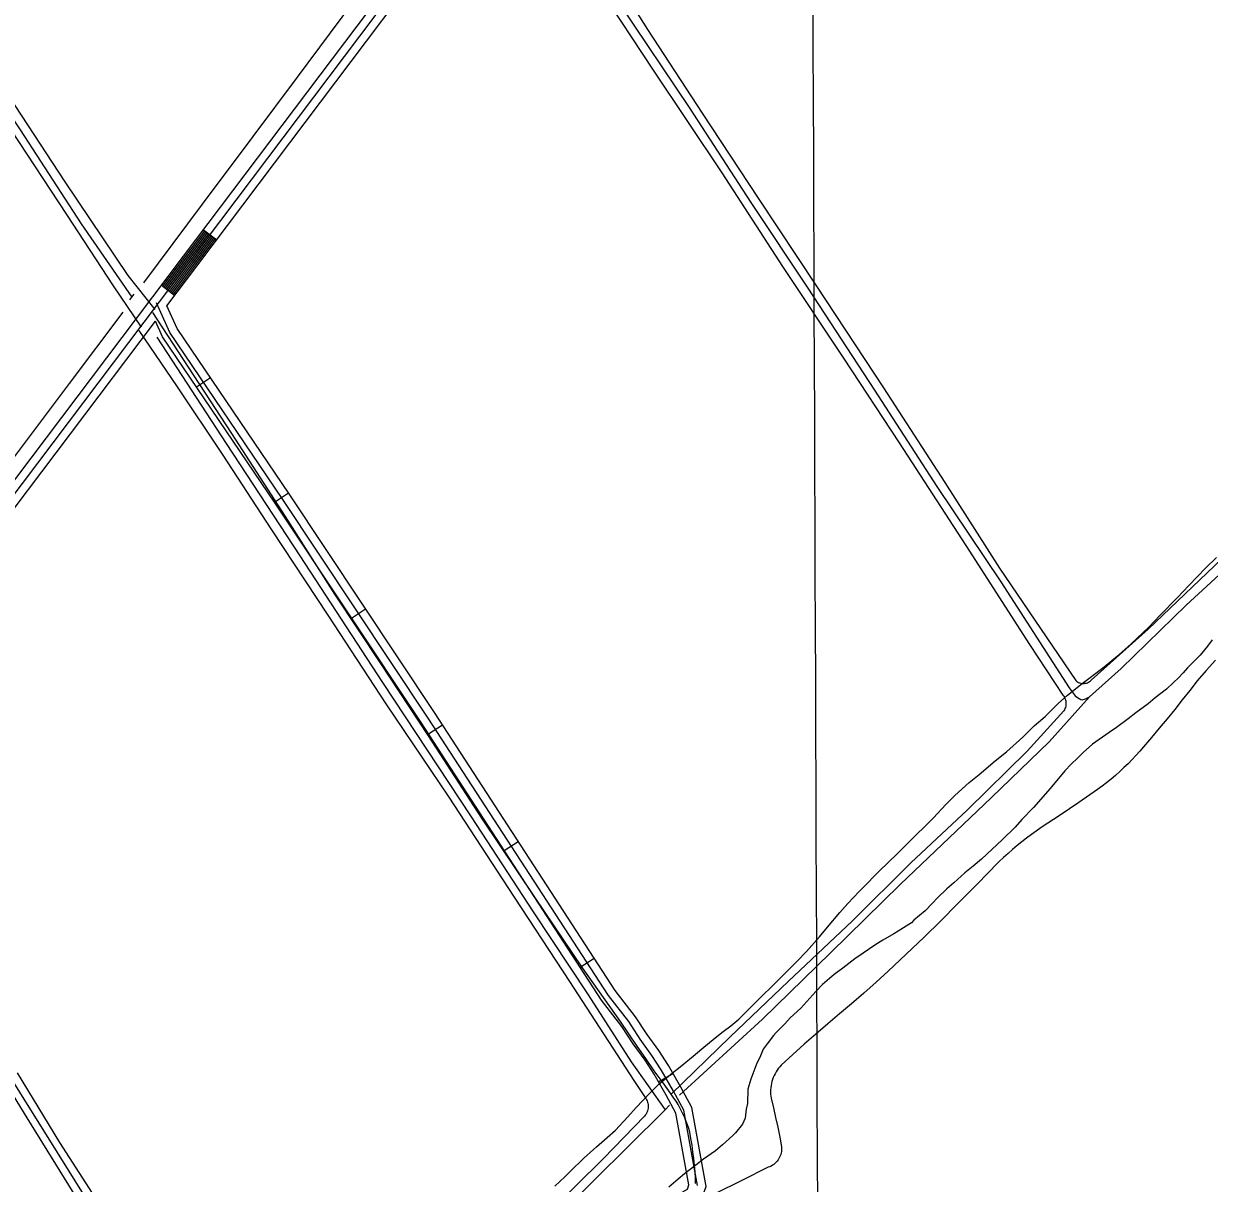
# Model space of a CAD drawing. Extents: x 3392644 to 3430565, y 576657 to 602123.
# Drawn here: x 3416383 to 3418513, y 595326 to 597408 of the extents above; entities that cross this region are included whole.
import ezdxf

# ---------------------------------------------------------------- set-up
doc = ezdxf.new("R2010")
doc.units = 0
for name, color, linetype in [('V-DTCH-CNTR', 7, 'Continuous'), ('V-GRID-MAJR', 7, 'Continuous'), ('V-ROAD-CNTR', 7, 'Continuous'), ('V-SITE-VEGE', 7, 'Continuous'), ('V-TOPO-SHOR', 7, 'Continuous')]:
    doc.layers.add(name, color=color, linetype=linetype)

msp = doc.modelspace()

# ---------------------------------------------------------------- linework, layer by layer
at = {"layer": 'V-DTCH-CNTR'}
for points in [[(3416137.49, 597607.536), (3416226.576, 597475.085), (3416333.893, 597311.667), (3416457.4420000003, 597123.952), (3416570.676, 596956.2390000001), (3416618.938, 596894.658)], [(3416594.71, 596863.184), (3416544.427, 596937.637), (3416460.867, 597065.786), (3416361.072, 597217.84), (3416246.242, 597390.265), (3416131.415, 597562.297)], [(3417414.61, 597539.497), (3417503.97, 597398.027), (3417602.045, 597247.536), (3417702.497, 597094.692), (3417807.306, 596937.139), (3417927.61, 596754.04), (3418037.995, 596584.2930000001), (3418136.086, 596430.255), (3418273.031, 596228.709), (3418274.6040000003, 596227.372), (3418276.308, 596226.205), (3418278.125, 596225.218), (3418280.031, 596224.425), (3418282.0100000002, 596223.831), (3418284.039, 596223.444), (3418286.098, 596223.272), (3418288.162, 596223.311), (3418290.2120000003, 596223.563), (3418292.225, 596224.024), (3418294.181, 596224.691), (3418296.057, 596225.555), (3418297.833, 596226.61), (3418299.491, 596227.841), (3418301.0130000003, 596229.238), (3418403.45, 596320.775), (3418548.62, 596459.818)], [(3417417.512, 597471.743), (3417513.957, 597324.848), (3417637.3710000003, 597140.651), (3417746.134, 596972.144), (3417856.059, 596807.583), (3417955.679, 596655.58), (3418075.9420000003, 596471.3690000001), (3418190.268, 596293.037), (3418250.196, 596202.309), (3418251.593, 596200.431), (3418252.7970000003, 596198.424), (3418253.799, 596196.308), (3418254.5870000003, 596194.102), (3418255.1520000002, 596191.831), (3418255.49, 596189.515), (3418255.6010000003, 596187.178), (3418255.478, 596184.839), (3418255.126, 596182.525), (3418254.544, 596180.258), (3418253.745, 596178.056), (3418252.732, 596175.947), (3418251.5130000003, 596173.948), (3418185.666, 596101.924), (3418078.606, 595996.608), (3417977.015, 595901.169), (3417871.92, 595797.042), (3417756.608, 595687.747), (3417652.67, 595588.75), (3417546.309, 595485.791)], [(3417590.204, 595325.455), (3417590.232, 595329.773), (3417590.048, 595334.088), (3417589.2660000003, 595346.093), (3417588.256, 595358.084), (3417587.017, 595370.053), (3417585.5500000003, 595381.995), (3417583.857, 595393.908), (3417581.938, 595405.784), (3417579.792, 595417.6240000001), (3417577.879, 595424.101), (3417575.755, 595430.512), (3417573.42, 595436.848), (3417570.879, 595443.105), (3417568.13, 595449.275), (3417565.183, 595455.352), (3417562.037, 595461.328), (3417558.6950000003, 595467.197), (3417555.162, 595472.952), (3417551.443, 595478.591), (3417547.54, 595484.102), (3417546.309, 595485.791), (3417531.75, 595505.7980000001), (3417516.134, 595527.62), (3417500.694, 595549.566), (3417485.43, 595571.635), (3417470.342, 595593.8250000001), (3417455.437, 595616.136), (3417387.159, 595712.802), (3417301.784, 595839.743), (3417206.48, 595981.62), (3417110.757, 596129.017), (3417024.972, 596259.11), (3416942.3680000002, 596383.7000000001), (3416853.778, 596523.243), (3416757.257, 596672.212), (3416679.411, 596791.303), (3416615.089, 596889.683)], [(3416589.983, 596856.985), (3416659.068, 596755.987), (3416739.683, 596634.936), (3416828.255, 596499.336), (3416929.5270000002, 596346.054), (3417033.983, 596186.478), (3417146.758, 596019.056), (3417253.197, 595857.1240000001), (3417364.006, 595688.117), (3417479.198, 595510.062), (3417499.451, 595479.406), (3417500.827, 595477.605), (3417502.031, 595475.686), (3417503.055, 595473.665), (3417503.895, 595471.562), (3417504.538, 595469.389), (3417504.98, 595467.167), (3417505.22, 595464.914), (3417505.253, 595462.649), (3417505.078, 595460.39), (3417504.702, 595458.156), (3417504.122, 595455.966), (3417503.346, 595453.836), (3417502.379, 595451.7880000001), (3417501.232, 595449.835), (3417499.909, 595447.995), (3417498.427, 595446.281), (3417425.061, 595370.231), (3417323.816, 595270.3910000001)], [(3418524.253, 596265.047), (3418507.5640000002, 596246.726), (3418491.025, 596228.267), (3418477.803, 596210.91), (3418464.413, 596193.68), (3418450.855, 596176.582), (3418437.136, 596159.616), (3418423.25, 596142.784), (3418409.203, 596126.086), (3418394.9960000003, 596109.526), (3418388.268, 596101.729), (3418381.3710000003, 596094.08), (3418374.305, 596086.588), (3418367.073, 596079.255), (3418359.682, 596072.082), (3418352.1350000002, 596065.076), (3418344.433, 596058.238), (3418336.583, 596051.572), (3418328.585, 596045.084), (3418320.447, 596038.772), (3418312.171, 596032.642), (3418278.6180000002, 596009.707), (3418244.951, 595986.941), (3418211.169, 595964.343), (3418202.273, 595958.2440000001), (3418193.495, 595951.973), (3418184.842, 595945.535), (3418176.3170000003, 595938.926), (3418167.9220000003, 595932.155), (3418159.6580000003, 595925.22)], [(3418159.6580000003, 595925.22), (3418151.534, 595918.126), (3418143.5470000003, 595910.8740000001), (3418135.705, 595903.471), (3418128.006, 595895.914), (3418120.455, 595888.211), (3418090.8510000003, 595857.694), (3418061.037, 595827.383), (3418031.011, 595797.28), (3418000.7800000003, 595767.385), (3417979.426, 595747.042), (3417957.9220000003, 595726.855), (3417936.273, 595706.826), (3417914.478, 595686.954), (3417892.538, 595667.242), (3417870.454, 595647.692), (3417848.958, 595629.882), (3417827.63, 595611.8740000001), (3417806.47, 595593.6680000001), (3417785.482, 595575.264), (3417764.664, 595556.664), (3417744.023, 595537.8740000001), (3417741.4930000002, 595535.04), (3417739.12, 595532.074), (3417736.91, 595528.982), (3417734.87, 595525.776), (3417733.006, 595522.4670000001), (3417731.323, 595519.059), (3417729.826, 595515.567), (3417728.519, 595512.002), (3417727.407, 595508.368), (3417726.494, 595504.68), (3417725.779, 595500.949)], [(3416306.544, 595577.318), (3416389.1950000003, 595443.267), (3416491.7120000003, 595276.979)], [(3416529.5810000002, 595272.824), (3416448.546, 595398.997), (3416372.248, 595524.011)], [(3417725.779, 595500.949), (3417725.269, 595497.184), (3417724.9620000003, 595493.398), (3417724.858, 595489.601), (3417724.96, 595485.802), (3417725.265, 595482.017), (3417725.7770000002, 595478.251), (3417730.004, 595460.941), (3417734.014, 595443.578), (3417737.805, 595426.1680000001), (3417741.375, 595408.709), (3417744.723, 595391.208), (3417744.873, 595388.431), (3417744.801, 595385.65), (3417744.512, 595382.885), (3417744.006, 595380.149), (3417743.287, 595377.462), (3417742.362, 595374.841), (3417741.231, 595372.299), (3417739.904, 595369.856), (3417738.3910000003, 595367.523), (3417736.697, 595365.316), (3417734.835, 595363.2490000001), (3417732.818, 595361.334), (3417730.657, 595359.583), (3417728.366, 595358.008), (3417725.955, 595356.62), (3417723.446, 595355.422), (3417720.85, 595354.426), (3417673.492, 595330.852), (3417626.0270000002, 595307.4940000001)]]:
    msp.add_lwpolyline(points, dxfattribs=at)
at = {"layer": 'V-GRID-MAJR'}
msp.add_spline([(3417859.292, 582120.98), (3417836.383, 588179.004), (3417813.4620000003, 594240.1140000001), (3417790.541, 600301.242), (3417790.529, 600304.306)], degree=3, dxfattribs=at)
at = {"layer": 'V-ROAD-CNTR'}
for p, q in [((3416706.3555495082, 597038.2028970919), (3416730.3145015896, 597020.1479332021)), ((3416631.080700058, 596938.4310966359), (3416655.01965218, 596920.350132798)), ((3416693.870574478, 596756.000461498), (3416718.716524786, 596772.8134278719)), ((3416833.978294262, 596548.950875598), (3416858.82424457, 596565.7638419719)), ((3416972.287017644, 596340.846291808), (3416997.2729676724, 596357.4502586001)), ((3417110.3737414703, 596132.617708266), (3417135.5186911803, 596148.9806755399)), ((3417246.72846876, 595923.0771273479), (3417271.8724184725, 595939.4400946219)), ((3417383.082196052, 595713.5375464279), (3417408.227145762, 595729.8995137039)), ((3417523.5799150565, 595507.91195768), (3417549.506863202, 595523.0039274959))]:
    msp.add_line(p, q, dxfattribs=at)
for points in [[(3413117.954726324, 592133.492706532), (3413250.6674608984, 592377.0372194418), (3413294.5823730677, 592444.6780841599), (3414203.815554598, 593699.8165738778), (3414505.89895043, 594097.0137794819), (3415105.0597521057, 594899.4681745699), (3415984.642992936, 596082.53080844), (3416670.6916208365, 596990.8769917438), (3417115.0477321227, 597580.528812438), (3417362.221237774, 597901.5621703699), (3417717.313527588, 598374.480224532), (3418006.848948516, 598771.4244306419), (3418324.29631362, 599199.5045744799), (3418633.2656956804, 599608.6337562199), (3418989.786982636, 600090.7387920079), (3419158.573645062, 600313.1193472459)], [(3414215.860530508, 593690.8755917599), (3414517.87892647, 594087.9867975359), (3415117.08772805, 594890.506192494), (3415996.6469689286, 596073.5358264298), (3416682.665596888, 596981.843009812), (3417126.980708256, 597571.439830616), (3417374.162213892, 597892.4831885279), (3417729.3705034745, 598365.557242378), (3418018.932924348, 598762.537448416), (3418336.3062896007, 599190.517592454), (3418645.281671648, 599599.65377418), (3419001.791958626, 600081.7448099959), (3419176.8986084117, 600312.451348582)], [(3416640.7156807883, 596901.4131706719), (3416694.63957294, 596972.80902788), (3417138.91368439, 597562.350848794), (3417386.10319001, 597883.4042066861), (3417741.4274793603, 598356.6342602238), (3418031.01690018, 598753.6504661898), (3418348.3162655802, 599181.5306104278), (3418370.692220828, 599211.160551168)], [(3416633.47469527, 596936.6231002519), (3416673.085616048, 596989.069995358), (3416708.751544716, 597036.3989006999)], [(3416635.8686904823, 596934.815103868), (3416675.480611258, 596987.262998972), (3416711.1475399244, 597034.592904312)], [(3416638.262685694, 596933.0071074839), (3416677.8756064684, 596985.457002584), (3416713.5435351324, 597032.7879079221)], [(3416640.656680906, 596931.1991110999), (3416680.270601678, 596983.650006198), (3416715.9395303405, 597030.9819115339)], [(3416643.050676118, 596929.3911147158), (3416682.665596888, 596981.843009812), (3416718.335525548, 597029.176915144)], [(3416645.44467133, 596927.583118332), (3416685.060592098, 596980.0360134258), (3416720.7315207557, 597027.3719187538)], [(3416647.838666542, 596925.775121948), (3416687.455587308, 596978.22901704), (3416723.127515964, 597025.5659223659)], [(3416650.2326617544, 596923.9671255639), (3416689.850582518, 596976.4230206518), (3416725.5235111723, 597023.7609259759)], [(3416652.6266569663, 596922.15912918), (3416692.2455777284, 596974.616024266), (3416727.9195063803, 597021.9549295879)], [(3417593.9247743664, 595321.4703305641), (3417568.9948242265, 595456.773059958), (3417550.8298605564, 595490.914991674), (3417528.539905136, 595529.2069150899), (3417511.87293847, 595555.3928627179), (3417490.7259807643, 595584.3818047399), (3417470.290021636, 595616.0627413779), (3417433.76309469, 595663.1566471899), (3417109.671742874, 596161.1976511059), (3416847.782266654, 596555.3168628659), (3416646.0486701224, 596853.435266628), (3416621.681718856, 596907.0381594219)], [(3418136.284689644, 593772.7844279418), (3417939.0740840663, 594150.641672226), (3417730.03250215, 594532.2619089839), (3417544.5308731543, 594884.686204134), (3417398.5071652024, 595162.193649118), (3417397.606167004, 595172.3986287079), (3417403.4081554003, 595182.571608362), (3417411.897138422, 595188.7415960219), (3417599.8517625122, 595294.368384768), (3417609.4257433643, 595320.1203332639), (3417583.3267955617, 595461.7710499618), (3417563.93783434, 595498.2139770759), (3417541.353879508, 595537.0098994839), (3417524.271913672, 595563.8488458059), (3417503.0979560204, 595592.8747877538), (3417482.5419971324, 595624.7407240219), (3417445.997070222, 595671.8586297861), (3417122.204717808, 596169.4396346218), (3416860.2402417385, 596563.670846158), (3416659.180643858, 596860.79425191), (3416640.7156807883, 596901.4131706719)], [(3413125.248711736, 591785.178403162), (3413121.8757184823, 591829.7903139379), (3413113.9357343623, 591896.1601811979), (3413112.77673668, 591966.733040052), (3413121.165719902, 592036.2959009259), (3413141.447679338, 592113.9087456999), (3413276.457409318, 592361.6692501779), (3413319.32632358, 592427.7001181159), (3414227.905506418, 593681.934609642), (3414529.8589025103, 594078.95981559), (3415129.115703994, 594881.544210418), (3416008.6509449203, 596064.54084442), (3416620.1437219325, 596874.1742251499)], [(3418110.7147407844, 593756.9384596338), (3417912.6181369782, 594136.493700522), (3417703.60255501, 594518.067937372), (3417517.98292625, 594870.7142320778), (3417369.1532239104, 595153.555666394), (3417366.8982284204, 595179.108615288), (3417380.5462011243, 595203.0435674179), (3417395.6751708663, 595214.03754543), (3417575.5658110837, 595315.1323432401), (3417578.4238053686, 595322.8203278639), (3417554.66285289, 595451.7750699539), (3417537.721886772, 595483.6160062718), (3417515.7259307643, 595521.4039306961), (3417499.4739632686, 595546.9368796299), (3417478.3540055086, 595575.8888217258), (3417458.0380461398, 595607.384758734), (3417421.5291191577, 595654.4546645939), (3417097.13876794, 596152.9556675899), (3416835.32429157, 596546.9628795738), (3416632.9166963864, 596846.0762813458), (3416620.1437219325, 596874.1742251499)]]:
    msp.add_lwpolyline(points, dxfattribs=at)
at = {"layer": 'V-SITE-VEGE'}
for points in [[(3418017.855, 595982.237), (3418039.733, 596005.862), (3418055.7, 596022.263), (3418081.662, 596045.381), (3418099.6350000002, 596060.091), (3418128.494, 596084.366), (3418148.554, 596100.666), (3418178.279, 596126.9670000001), (3418198.431, 596146.949), (3418218.102, 596164.077), (3418241.605, 596187.256), (3418258.353, 596201.997), (3418284.6720000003, 596223.057), (3418320.989, 596250.834), (3418351.085, 596275.488), (3418372.843, 596294.202), (3418404.298, 596324.1460000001), (3418424.487, 596345.767), (3418455.991, 596377.759), (3418476.185, 596399.379), (3418506.02, 596430.181), (3418525.742, 596449.357)], [(3418518.4250000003, 596301.682), (3418509.5470000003, 596290.432), (3418496.4560000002, 596274.37), (3418486.8000000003, 596264.779), (3418474.178, 596251.164), (3418466.178, 596242.349), (3418457.771, 596233.545), (3418448.965, 596225.16), (3418436.372, 596212.774), (3418415.933, 596197.713), (3418402.973, 596186.973), (3418380.865, 596170.724), (3418367.483, 596159.585), (3418346.626, 596144.125), (3418333.306, 596135.441), (3418303.291, 596114.062), (3418286.544, 596099.321), (3418276.06, 596089.339), (3418264.727, 596078.149), (3418253.782, 596066.131), (3418227.2090000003, 596034.84), (3418197.294, 596000.761), (3418176.274, 595978.751), (3418164.059, 595965.126), (3418141.812, 595943.147), (3418104.088, 595908.032), (3418088.619, 595895.305), (3418073.982, 595882.968), (3418053.8910000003, 595865.441), (3418041.339, 595854.691), (3418024.554, 595838.311), (3418015.717, 595828.7000000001), (3418002.685, 595815.095), (3417982.6040000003, 595797.976), (3417977.99, 595793.585), (3417954.268, 595778.194), (3417946.369, 595773.474), (3417926.434, 595762.087), (3417912.293, 595753.424), (3417891.055, 595739.203), (3417876.467, 595728.911), (3417854.758, 595712.243)], [(3417337.671, 595320.71), (3417355.275, 595337.0700000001), (3417364.9420000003, 595347.072), (3417389.686, 595370.628), (3417406.86, 595386.179), (3417412.302, 595390.961), (3417431.156, 595408.109), (3417446.213, 595420.843), (3417468.511, 595444.87), (3417483.669, 595461.701), (3417508.054, 595487.313), (3417524.02, 595503.713), (3417548.684, 595523.995), (3417562.873, 595534.704), (3417585.87, 595553.797), (3417601.357, 595567.343), (3417625.181, 595586.8250000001), (3417639.79, 595597.934), (3417653.558, 595608.245), (3417667.778, 595620.181), (3417689.187, 595641.363), (3417747.971, 595700.125), (3417772.736, 595724.5), (3417789.552, 595742.107), (3417812.719, 595768.159), (3417827.079, 595785.827), (3417849.427, 595811.898), (3417863.757, 595828.3420000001), (3417883.948, 595849.96), (3417896.109, 595861.54), (3417913.765, 595879.9450000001), (3417920.485, 595886.743), (3417952.36, 595917.088), (3417970.843, 595935.882), (3418017.855, 595982.237)], [(3417854.758, 595712.243), (3417839.322, 595700.745), (3417817.992, 595682.84), (3417806.21, 595670.023), (3417779.269, 595640.376), (3417760.407, 595622.819), (3417750.31, 595612.01), (3417734.774, 595596.4180000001), (3417730.139, 595591.208), (3417718.705, 595575.926), (3417711.914, 595566.261), (3417705.404, 595551.27), (3417700.238, 595541.157), (3417689.292, 595512.346), (3417684.3540000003, 595494.856), (3417683.721, 595469.067), (3417681.413, 595458.475), (3417679.384, 595442.552), (3417674.61, 595431.611), (3417661.947, 595416.358), (3417657.312, 595411.148), (3417638.8910000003, 595394.809), (3417625.929, 595384.069), (3417604.671, 595369.029), (3417590.482, 595358.318), (3417570.432, 595342.429), (3417558.73, 595332.888), (3417541.994, 595318.554)]]:
    msp.add_lwpolyline(points, dxfattribs=at)
at = {"layer": 'V-TOPO-SHOR'}
msp.add_line((3418471.411, 596363.6460000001), (3418577.436, 596461.97), dxfattribs=at)
for points in [[(3416599.4590000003, 596942.956), (3416704.847, 597084.352), (3416795.291, 597205.886), (3416875.126, 597311.938), (3416974.614, 597445.785), (3417067.026, 597569.705), (3417122.0840000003, 597642.79)], [(3417345.281, 597610.5650000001), (3417454.947, 597442.274), (3417578.495, 597257.881), (3417689.355, 597087.229), (3417791.852, 596933.5), (3417911.846, 596749.8740000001), (3418023.9, 596576.863), (3418138.3140000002, 596405.835), (3418261.495, 596215.522), (3418271.8170000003, 596201.373), (3418276.173, 596197.844), (3418282.1040000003, 596194.7170000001), (3418284.869, 596193.941), (3418290.382, 596195.544), (3418297.859, 596199.13), (3418354.808, 596250.283), (3418471.411, 596363.6460000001)], [(3416134.332, 597582.439), (3416270.27, 597376.503), (3416377.093, 597217.5210000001), (3416486.735, 597048.659), (3416577.627, 596916.995)], [(3416574.275, 596912.36), (3416577.627, 596916.995), (3416581.7460000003, 596922.687)], [(3416142.497, 596332.879), (3416244.737, 596470.302), (3416350.537, 596608.929), (3416465.3680000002, 596761.8470000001), (3416562.114, 596890.14)], [(3416622.44, 596845.3420000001), (3416746.841, 596654.155), (3416879.232, 596452.285), (3417027.628, 596225.082), (3417187.21, 595983.638), (3417298.806, 595813.035), (3417397.198, 595663.814), (3417474.406, 595543.475), (3417535.717, 595457.437)], [(3417561.364, 595483.588), (3417710.401, 595620.49), (3417832.523, 595739.797), (3417957.805, 595862.294), (3418121.842, 596018.329), (3418225.393, 596118.486), (3418297.859, 596199.13)], [(3416130.856, 595884.353), (3416244.115, 595701.384), (3416375.59, 595489.424), (3416511.018, 595272.375), (3416650.813, 595045.916), (3416695.563, 594973.433), (3416768.429, 594855.894), (3416825.437, 594771.314)], [(3416157.916, 594119.3250000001), (3416285.9760000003, 594242.629), (3416443.281, 594394.265), (3416596.248, 594539.922), (3416749.186, 594691.5380000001), (3416825.437, 594771.314), (3416998.17, 594935.332), (3417179.186, 595110.508), (3417344.4050000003, 595268.138), (3417534.099, 595455.661), (3417535.717, 595457.437), (3417543.184, 595465.633)]]:
    msp.add_lwpolyline(points, dxfattribs=at)

doc.saveas('drawing.dxf')
